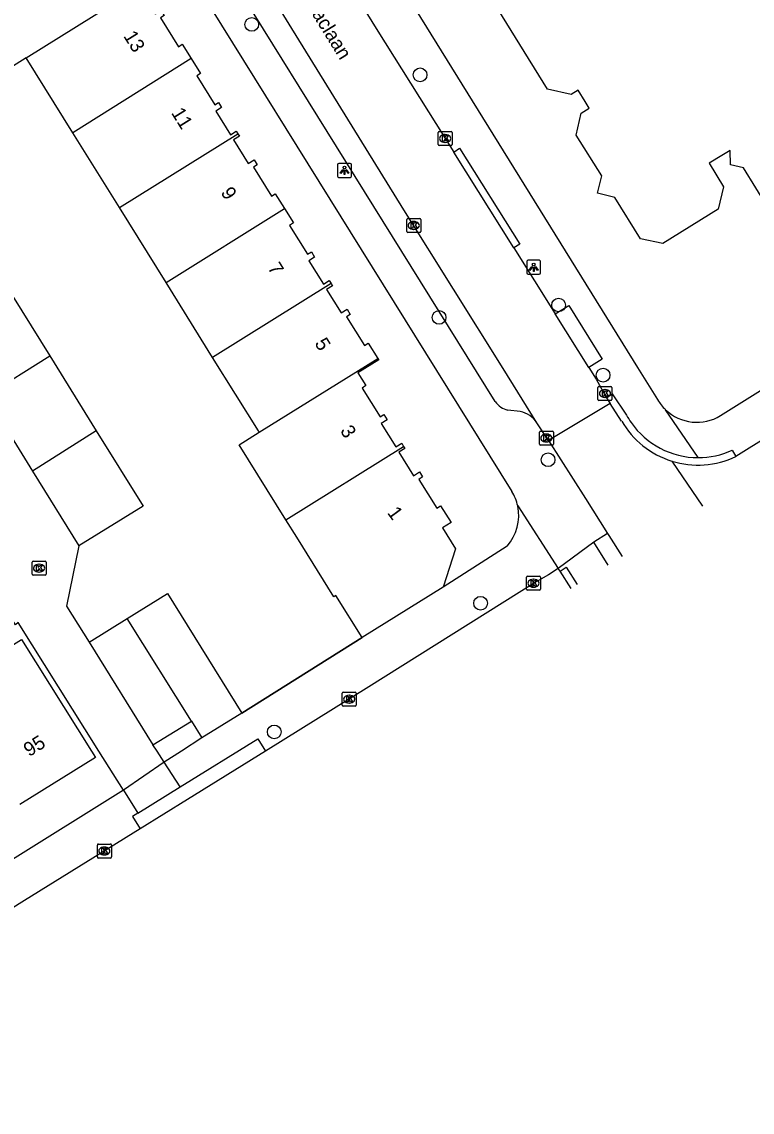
# Model space of a CAD drawing. Extents: x 157767 to 159171, y 387842 to 389425.
# Drawn here: x 158642.4 to 158694.5, y 387974.2 to 388052.1 of the extents above; entities that cross this region are included whole.
import ezdxf

# ---------------------------------------------------------------- set-up
doc = ezdxf.new("R2010")
doc.units = 0
for name, color, linetype in [('IMGEO_Boom', 7, 'Continuous'), ('IMGEO_Kolk', 7, 'Continuous'), ('IMGEO_Lichtpunt', 7, 'Continuous'), ('IMGEO_Muur', 7, 'Continuous'), ('IMGEO_Openbare_ruimte_label', 7, 'Continuous'), ('IMGEO_Pand', 7, 'Continuous'), ('IMGEO_Pand_nummerreeks', 7, 'Continuous'), ('IMGEO_Rijbaan_lokaal_gesloten', 7, 'Continuous'), ('IMGEO_Rijbaan_lokaal_open', 7, 'Continuous'), ('IMGEO_Voetpad_open', 7, 'Continuous')]:
    doc.layers.add(name, color=color, linetype=linetype)

msp = doc.modelspace()

# ---------------------------------------------------------------- linework, layer by layer
at = {"layer": 'IMGEO_Boom'}
for centre in [(158658.827, 388051.865), (158670.846, 388048.268), (158680.731, 388031.841), (158672.199, 388030.956), (158683.904, 388026.834), (158679.975, 388020.798), (158675.161, 388010.551), (158660.43, 388001.368)]:
    msp.add_circle(centre, 0.489, dxfattribs=at)
at = {"layer": 'IMGEO_Kolk'}
for p, q in [((158672.132, 388043.303), (158672.132, 388044.155)), ((158672.207, 388044.229), (158673.059, 388044.229)), ((158673.133, 388044.155), (158673.133, 388043.303)), ((158672.643, 388043.449), (158672.618, 388043.449)), ((158672.62, 388044.009), (158672.645, 388044.009)), ((158673.059, 388043.229), (158672.207, 388043.229)), ((158669.888, 388037.095), (158669.888, 388037.947)), ((158669.963, 388038.021), (158670.815, 388038.021)), ((158670.889, 388037.947), (158670.889, 388037.095)), ((158670.399, 388037.241), (158670.374, 388037.241)), ((158670.376, 388037.801), (158670.401, 388037.801)), ((158670.815, 388037.021), (158669.963, 388037.021)), ((158683.537, 388025.101), (158683.537, 388025.953)), ((158683.612, 388026.027), (158684.464, 388026.027)), ((158684.025, 388025.807), (158684.05, 388025.807)), ((158684.538, 388025.953), (158684.538, 388025.101)), ((158684.464, 388025.027), (158683.612, 388025.027)), ((158684.048, 388025.247), (158684.023, 388025.247)), ((158679.359, 388021.918), (158679.359, 388022.77)), ((158679.434, 388022.844), (158680.286, 388022.844)), ((158679.847, 388022.624), (158679.872, 388022.624)), ((158680.36, 388022.77), (158680.36, 388021.918)), ((158680.286, 388021.844), (158679.434, 388021.844)), ((158679.87, 388022.064), (158679.845, 388022.064)), ((158643.149, 388012.634), (158643.149, 388013.486)), ((158643.224, 388013.56), (158644.076, 388013.56)), ((158643.637, 388013.34), (158643.662, 388013.34)), ((158644.15, 388013.486), (158644.15, 388012.634)), ((158644.076, 388012.56), (158643.224, 388012.56)), ((158643.66, 388012.78), (158643.635, 388012.78)), ((158678.438, 388011.556), (158678.438, 388012.408)), ((158678.513, 388012.482), (158679.365, 388012.482)), ((158678.926, 388012.262), (158678.951, 388012.262)), ((158679.439, 388012.408), (158679.439, 388011.556)), ((158679.365, 388011.482), (158678.513, 388011.482)), ((158678.949, 388011.702), (158678.924, 388011.702)), ((158665.284, 388003.284), (158665.284, 388004.136)), ((158665.359, 388004.21), (158666.211, 388004.21)), ((158665.772, 388003.99), (158665.797, 388003.99)), ((158666.285, 388004.136), (158666.285, 388003.284)), ((158666.211, 388003.21), (158665.359, 388003.21)), ((158665.795, 388003.43), (158665.77, 388003.43)), ((158647.806, 387992.445), (158647.806, 387993.297)), ((158647.881, 387993.371), (158648.733, 387993.371)), ((158648.294, 387993.151), (158648.319, 387993.151)), ((158648.807, 387993.297), (158648.807, 387992.445)), ((158648.733, 387992.371), (158647.881, 387992.371)), ((158648.317, 387992.591), (158648.292, 387992.591))]:
    msp.add_line(p, q, dxfattribs=at)
for points in [[(158672.132, 388043.303), (158672.132, 388044.155)], [(158672.207, 388044.229), (158673.059, 388044.229)], [(158673.133, 388044.155), (158673.133, 388043.303)], [(158672.453, 388043.929), (158672.576, 388043.929), (158672.576, 388043.778), (158672.706, 388043.929), (158672.87, 388043.929), (158672.724, 388043.778), (158672.877, 388043.529), (158672.725, 388043.529), (158672.64, 388043.693), (158672.576, 388043.626), (158672.576, 388043.529), (158672.453, 388043.529), (158672.453, 388043.929)], [(158673.059, 388043.229), (158672.207, 388043.229)], [(158669.888, 388037.095), (158669.888, 388037.947)], [(158669.963, 388038.021), (158670.815, 388038.021)], [(158670.889, 388037.947), (158670.889, 388037.095)], [(158670.209, 388037.721), (158670.332, 388037.721), (158670.332, 388037.57), (158670.462, 388037.721), (158670.626, 388037.721), (158670.48, 388037.57), (158670.633, 388037.321), (158670.481, 388037.321), (158670.396, 388037.485), (158670.332, 388037.418), (158670.332, 388037.321), (158670.209, 388037.321), (158670.209, 388037.721)], [(158670.815, 388037.021), (158669.963, 388037.021)], [(158683.537, 388025.101), (158683.537, 388025.953)], [(158683.612, 388026.027), (158684.464, 388026.027)], [(158683.858, 388025.727), (158683.981, 388025.727), (158683.981, 388025.576), (158684.111, 388025.727), (158684.275, 388025.727), (158684.129, 388025.576), (158684.282, 388025.327), (158684.13, 388025.327), (158684.045, 388025.491), (158683.981, 388025.424), (158683.981, 388025.327), (158683.858, 388025.327), (158683.858, 388025.727)], [(158684.538, 388025.953), (158684.538, 388025.101)], [(158684.464, 388025.027), (158683.612, 388025.027)], [(158679.359, 388021.918), (158679.359, 388022.77)], [(158679.434, 388022.844), (158680.286, 388022.844)], [(158679.68, 388022.544), (158679.803, 388022.544), (158679.803, 388022.393), (158679.933, 388022.544), (158680.097, 388022.544), (158679.951, 388022.393), (158680.104, 388022.144), (158679.952, 388022.144), (158679.867, 388022.308), (158679.803, 388022.241), (158679.803, 388022.144), (158679.68, 388022.144), (158679.68, 388022.544)], [(158680.36, 388022.77), (158680.36, 388021.918)], [(158680.286, 388021.844), (158679.434, 388021.844)], [(158643.149, 388012.634), (158643.149, 388013.486)], [(158643.224, 388013.56), (158644.076, 388013.56)], [(158643.47, 388013.26), (158643.593, 388013.26), (158643.593, 388013.109), (158643.723, 388013.26), (158643.887, 388013.26), (158643.741, 388013.109), (158643.894, 388012.86), (158643.742, 388012.86), (158643.657, 388013.024), (158643.593, 388012.957), (158643.593, 388012.86), (158643.47, 388012.86), (158643.47, 388013.26)], [(158644.15, 388013.486), (158644.15, 388012.634)], [(158644.076, 388012.56), (158643.224, 388012.56)], [(158678.438, 388011.556), (158678.438, 388012.408)], [(158678.513, 388012.482), (158679.365, 388012.482)], [(158679.439, 388012.408), (158679.439, 388011.556)], [(158679.365, 388011.482), (158678.513, 388011.482)], [(158678.759, 388012.182), (158678.882, 388012.182), (158678.882, 388012.031), (158679.012, 388012.182), (158679.176, 388012.182), (158679.03, 388012.031), (158679.183, 388011.782), (158679.031, 388011.782), (158678.946, 388011.946), (158678.882, 388011.879), (158678.882, 388011.782), (158678.759, 388011.782), (158678.759, 388012.182)], [(158665.284, 388003.284), (158665.284, 388004.136)], [(158665.359, 388004.21), (158666.211, 388004.21)], [(158665.605, 388003.91), (158665.728, 388003.91), (158665.728, 388003.759), (158665.858, 388003.91), (158666.022, 388003.91), (158665.876, 388003.759), (158666.029, 388003.51), (158665.877, 388003.51), (158665.792, 388003.674), (158665.728, 388003.607), (158665.728, 388003.51), (158665.605, 388003.51), (158665.605, 388003.91)], [(158666.285, 388004.136), (158666.285, 388003.284)], [(158666.211, 388003.21), (158665.359, 388003.21)], [(158647.806, 387992.445), (158647.806, 387993.297)], [(158647.881, 387993.371), (158648.733, 387993.371)], [(158648.127, 387993.071), (158648.25, 387993.071), (158648.25, 387992.92), (158648.38, 387993.071), (158648.544, 387993.071), (158648.398, 387992.92), (158648.551, 387992.671), (158648.399, 387992.671), (158648.314, 387992.835), (158648.25, 387992.768), (158648.25, 387992.671), (158648.127, 387992.671), (158648.127, 387993.071)], [(158648.807, 387993.297), (158648.807, 387992.445)], [(158648.733, 387992.371), (158647.881, 387992.371)]]:
    msp.add_lwpolyline(points, dxfattribs=at)
for centre, start, end in [((158672.209, 388044.153), 91.55205, 178.44795), ((158672.209, 388044.153), 91.55205, 178.44795), ((158673.057, 388044.153), 1.55205, 88.44795), ((158673.057, 388044.153), 1.55205, 88.44795), ((158672.209, 388043.305), 181.55205, 268.44795), ((158672.209, 388043.305), 181.55205, 268.44795), ((158673.057, 388043.305), 271.55205, 358.44795), ((158673.057, 388043.305), 271.55205, 358.44795), ((158669.965, 388037.945), 91.55205, 178.44795), ((158669.965, 388037.945), 91.55205, 178.44795), ((158670.813, 388037.945), 1.55205, 88.44795), ((158670.813, 388037.945), 1.55205, 88.44795), ((158669.965, 388037.097), 181.55205, 268.44795), ((158669.965, 388037.097), 181.55205, 268.44795), ((158670.813, 388037.097), 271.55205, 358.44795), ((158670.813, 388037.097), 271.55205, 358.44795), ((158683.614, 388025.951), 91.55205, 178.44795), ((158683.614, 388025.951), 91.55205, 178.44795), ((158684.462, 388025.951), 1.55205, 88.44795), ((158684.462, 388025.951), 1.55205, 88.44795), ((158683.614, 388025.103), 181.55205, 268.44795), ((158683.614, 388025.103), 181.55205, 268.44795), ((158684.462, 388025.103), 271.55205, 358.44795), ((158684.462, 388025.103), 271.55205, 358.44795), ((158679.436, 388022.768), 91.55205, 178.44795), ((158679.436, 388022.768), 91.55205, 178.44795), ((158680.284, 388022.768), 1.55205, 88.44795), ((158680.284, 388022.768), 1.55205, 88.44795), ((158679.436, 388021.92), 181.55205, 268.44795), ((158679.436, 388021.92), 181.55205, 268.44795), ((158680.284, 388021.92), 271.55205, 358.44795), ((158680.284, 388021.92), 271.55205, 358.44795), ((158643.226, 388013.484), 91.55205, 178.44795), ((158643.226, 388013.484), 91.55205, 178.44795), ((158644.074, 388013.484), 1.55205, 88.44795), ((158644.074, 388013.484), 1.55205, 88.44795), ((158643.226, 388012.636), 181.55205, 268.44795), ((158643.226, 388012.636), 181.55205, 268.44795), ((158644.074, 388012.636), 271.55205, 358.44795), ((158644.074, 388012.636), 271.55205, 358.44795), ((158678.515, 388012.406), 91.55205, 178.44795), ((158678.515, 388012.406), 91.55205, 178.44795), ((158679.363, 388012.406), 1.55205, 88.44795), ((158679.363, 388012.406), 1.55205, 88.44795), ((158678.515, 388011.558), 181.55205, 268.44795), ((158678.515, 388011.558), 181.55205, 268.44795), ((158679.363, 388011.558), 271.55205, 358.44795), ((158679.363, 388011.558), 271.55205, 358.44795), ((158665.361, 388004.134), 91.55205, 178.44795), ((158665.361, 388004.134), 91.55205, 178.44795), ((158666.209, 388004.134), 1.55205, 88.44795), ((158666.209, 388004.134), 1.55205, 88.44795), ((158665.361, 388003.286), 181.55205, 268.44795), ((158665.361, 388003.286), 181.55205, 268.44795), ((158666.209, 388003.286), 271.55205, 358.44795), ((158666.209, 388003.286), 271.55205, 358.44795), ((158647.883, 387993.295), 91.55205, 178.44795), ((158647.883, 387993.295), 91.55205, 178.44795), ((158648.731, 387993.295), 1.55205, 88.44795), ((158648.731, 387993.295), 1.55205, 88.44795), ((158647.883, 387992.447), 181.55205, 268.44795), ((158647.883, 387992.447), 181.55205, 268.44795), ((158648.731, 387992.447), 271.55205, 358.44795), ((158648.731, 387992.447), 271.55205, 358.44795)]:
    msp.add_arc(centre, 0.0765, start, end, dxfattribs=at)
for centre, major_axis, ratio, start_param, end_param in [((158672.619, 388043.729), (-0.387, 0.002), 0.722429, 4.712389, 7.853982), ((158672.644, 388043.729), (-0.39, 0.002), 0.717154, 1.570796, 4.712389), ((158670.375, 388037.521), (-0.387, 0.002), 0.722429, 4.712389, 7.853982), ((158670.4, 388037.521), (-0.39, 0.002), 0.717154, 1.570796, 4.712389), ((158684.024, 388025.527), (-0.387, 0.002), 0.722429, 4.712389, 7.853982), ((158684.049, 388025.527), (-0.39, 0.002), 0.717154, 1.570796, 4.712389), ((158679.846, 388022.344), (-0.387, 0.002), 0.722429, 4.712389, 7.853982), ((158679.871, 388022.344), (-0.39, 0.002), 0.717154, 1.570796, 4.712389), ((158643.636, 388013.06), (-0.387, 0.002), 0.722429, 4.712389, 7.853982), ((158643.661, 388013.06), (-0.39, 0.002), 0.717154, 1.570796, 4.712389), ((158678.925, 388011.982), (-0.387, 0.002), 0.722429, 4.712389, 7.853982), ((158678.95, 388011.982), (-0.39, 0.002), 0.717154, 1.570796, 4.712389), ((158665.771, 388003.71), (-0.387, 0.002), 0.722429, 4.712389, 7.853982), ((158665.796, 388003.71), (-0.39, 0.002), 0.717154, 1.570796, 4.712389), ((158648.293, 387992.871), (-0.387, 0.002), 0.722429, 4.712389, 7.853982), ((158648.318, 387992.871), (-0.39, 0.002), 0.717154, 1.570796, 4.712389)]:
    msp.add_ellipse(centre, major_axis=major_axis, ratio=ratio, start_param=start_param, end_param=end_param, dxfattribs=at)
at = {"layer": 'IMGEO_Lichtpunt'}
for p, q in [((158664.953, 388041.852), (158664.953, 388041.045)), ((158664.953, 388041.852), (158664.953, 388041.045)), ((158665.855, 388041.947), (158665.047, 388041.947)), ((158665.855, 388041.947), (158665.047, 388041.947)), ((158665.949, 388041.045), (158665.949, 388041.852)), ((158665.949, 388041.045), (158665.949, 388041.852)), ((158665.047, 388040.951), (158665.855, 388040.951)), ((158665.047, 388040.951), (158665.855, 388040.951)), ((158678.451, 388034.935), (158678.451, 388034.128)), ((158678.451, 388034.935), (158678.451, 388034.128)), ((158679.353, 388035.03), (158678.545, 388035.03)), ((158679.353, 388035.03), (158678.545, 388035.03)), ((158679.447, 388034.128), (158679.447, 388034.935)), ((158679.447, 388034.128), (158679.447, 388034.935)), ((158678.545, 388034.034), (158679.353, 388034.034)), ((158678.545, 388034.034), (158679.353, 388034.034))]:
    msp.add_line(p, q, dxfattribs=at)
for points in [[(158665.327, 388041.516), (158665.366, 388041.488), (158665.178, 388041.226), (158665.14, 388041.253), (158665.327, 388041.516)], [(158665.429, 388041.468), (158665.476, 388041.468), (158665.476, 388041.146), (158665.429, 388041.146), (158665.429, 388041.468)], [(158665.539, 388041.488), (158665.577, 388041.515), (158665.764, 388041.253), (158665.725, 388041.225), (158665.539, 388041.488)], [(158678.825, 388034.599), (158678.864, 388034.571), (158678.676, 388034.309), (158678.638, 388034.336), (158678.825, 388034.599)], [(158678.927, 388034.551), (158678.974, 388034.551), (158678.974, 388034.229), (158678.927, 388034.229), (158678.927, 388034.551)], [(158679.037, 388034.571), (158679.075, 388034.598), (158679.262, 388034.336), (158679.223, 388034.308), (158679.037, 388034.571)]]:
    msp.add_lwpolyline(points, dxfattribs=at)
for centre in [(158665.452, 388041.65), (158678.95, 388034.733)]:
    msp.add_circle(centre, 0.0994, dxfattribs=at)
for centre, start, end in [((158665.047, 388041.852), 90, 180), ((158665.047, 388041.852), 90, 180), ((158665.855, 388041.852), 0, 90), ((158665.855, 388041.852), 0, 90), ((158665.047, 388041.045), 180, 270), ((158665.047, 388041.045), 180, 270), ((158665.855, 388041.045), 270, 0), ((158665.855, 388041.045), 270, 360), ((158678.545, 388034.935), 90, 180), ((158678.545, 388034.935), 90, 180), ((158679.353, 388034.935), 0, 90), ((158679.353, 388034.935), 0, 90), ((158678.545, 388034.128), 180, 270), ((158678.545, 388034.128), 180, 270), ((158679.353, 388034.128), 270, 0), ((158679.353, 388034.128), 270, 360)]:
    msp.add_arc(centre, 0.0946, start, end, dxfattribs=at)
at = {"layer": 'IMGEO_Muur'}
for points in [[(158646.493, 388014.648), (158645.597, 388010.357), (158647.215, 388007.771)], [(158658.111, 388002.709), (158666.713, 388008.1)]]:
    msp.add_lwpolyline(points, dxfattribs=at)
at = {"layer": 'IMGEO_Pand'}
for points in [[(158696.575, 388037.357), (158693.933, 388041.622), (158692.997, 388041.841), (158692.965, 388042.872), (158692.371, 388042.506), (158691.479, 388041.957), (158692.499, 388040.265), (158692.119, 388038.683), (158688.167, 388036.236), (158686.579, 388036.567), (158684.733, 388039.523), (158683.514, 388039.82), (158683.812, 388041.071), (158681.976, 388043.955), (158682.334, 388045.526), (158682.916, 388045.887), (158682.624, 388046.358), (158682.123, 388047.164), (158681.629, 388046.858), (158679.935, 388047.256), (158672.765, 388058.828)], [(158642.736, 388049.48), (158651.182, 388054.766)], [(158651.182, 388054.766), (158651.313, 388054.555), (158650.888, 388054.29), (158651.934, 388052.611), (158652.358, 388052.874), (158652.585, 388052.51), (158652.313, 388052.339), (158653.597, 388050.279), (158653.868, 388050.447), (158654.506, 388049.424)], [(158642.736, 388049.48), (158640.047, 388047.797), (158636.713, 388053.125)], [(158646.065, 388044.13), (158642.736, 388049.48)], [(158654.506, 388049.424), (158646.065, 388044.13)], [(158654.506, 388049.424), (158655.168, 388048.361), (158654.897, 388048.191), (158656.181, 388046.13), (158656.45, 388046.299), (158656.678, 388045.934), (158656.254, 388045.668), (158657.3, 388043.989), (158657.723, 388044.253), (158657.844, 388044.058)], [(158649.385, 388038.794), (158646.065, 388044.13)], [(158649.385, 388038.794), (158657.844, 388044.058)], [(158657.844, 388044.058), (158657.95, 388043.888), (158657.526, 388043.623), (158658.572, 388041.943), (158658.995, 388042.207), (158659.222, 388041.841), (158658.95, 388041.672), (158660.234, 388039.61), (158660.505, 388039.78), (158661.159, 388038.73)], [(158652.712, 388033.446), (158649.385, 388038.794)], [(158652.712, 388033.446), (158661.159, 388038.73)], [(158661.159, 388038.73), (158661.805, 388037.694), (158661.533, 388037.524), (158662.817, 388035.463), (158663.088, 388035.632), (158663.316, 388035.266), (158662.891, 388035.001), (158663.937, 388033.322), (158664.36, 388033.585), (158664.496, 388033.368)], [(158641.087, 388033.568), (158644.409, 388028.217)], [(158656.035, 388028.106), (158652.712, 388033.446)], [(158664.496, 388033.368), (158656.035, 388028.106)], [(158664.496, 388033.368), (158664.588, 388033.221), (158664.163, 388032.955), (158665.209, 388031.275), (158665.632, 388031.54), (158665.86, 388031.174), (158665.588, 388031.004), (158666.872, 388028.943), (158667.143, 388029.112), (158667.82, 388028.023)], [(158639.851, 388025.347), (158644.409, 388028.217)], [(158644.409, 388028.217), (158647.732, 388022.863)], [(158659.361, 388022.759), (158659.301, 388022.856), (158656.035, 388028.106)], [(158659.361, 388022.759), (158667.82, 388028.023)], [(158667.82, 388028.023), (158667.887, 388027.916), (158666.405, 388026.994), (158666.971, 388026.085), (158666.699, 388025.914), (158667.985, 388023.851), (158668.256, 388024.02), (158668.483, 388023.654), (158668.059, 388023.389), (158669.105, 388021.707), (158669.529, 388021.972), (158669.67, 388021.746)], [(158639.851, 388025.347), (158643.178, 388019.988)], [(158647.732, 388022.863), (158643.178, 388019.988)], [(158647.732, 388022.863), (158651.069, 388017.488), (158646.493, 388014.648)], [(158661.261, 388016.507), (158657.927, 388021.867), (158659.361, 388022.759)], [(158661.261, 388016.507), (158669.67, 388021.746)], [(158669.67, 388021.746), (158669.758, 388021.606), (158669.332, 388021.34), (158670.38, 388019.659), (158670.803, 388019.924), (158671.025, 388019.566), (158670.753, 388019.396), (158672.039, 388017.332), (158672.31, 388017.502), (158673.05, 388016.313), (158672.439, 388015.933), (158673.364, 388014.448), (158672.485, 388011.712)], [(158643.178, 388019.988), (158646.493, 388014.648)], [(158666.713, 388008.1), (158664.83, 388011.11), (158664.677, 388011.015), (158662.036, 388015.261), (158661.261, 388016.507)], [(158672.485, 388011.712), (158666.713, 388008.1)], [(158649.927, 388009.455), (158652.811, 388011.245), (158658.111, 388002.709)], [(158647.215, 388007.771), (158649.927, 388009.455)], [(158654.521, 388002.15), (158649.927, 388009.455)], [(158637.008, 388004.602), (158642.394, 388007.975), (158647.388, 388000), (158647.666, 387999.556), (158642.283, 387996.185)], [(158647.215, 388007.771), (158651.768, 388000.44)], [(158651.768, 388000.44), (158654.521, 388002.15)], [(158654.521, 388002.15), (158655.27, 388000.944)], [(158658.111, 388002.709), (158655.27, 388000.944)]]:
    msp.add_lwpolyline(points, dxfattribs=at)
at = {"layer": 'IMGEO_Rijbaan_lokaal_gesloten'}
for points in [[(158720.505, 388037.935), (158693.378, 388021.019)], [(158684.417, 388024.818), (158680.002, 388022.18)], [(158685.23, 388023.562), (158684.417, 388024.818)], [(158680.002, 388022.18), (158682.643, 388018.022), (158684.22, 388015.539)], [(158688.808, 388020.7), (158690.997, 388017.476)], [(158684.22, 388015.539), (158684.312, 388015.394), (158685.259, 388013.888), (158685.259, 388013.888)], [(158680.693, 388013.033), (158679.998, 388012.58), (158679.13, 388012.085), (158667.19, 388004.579), (158659.798, 388000)], [(158680.836, 388012.855), (158680.693, 388013.033)], [(158681.622, 388011.613), (158680.836, 388012.855)], [(158659.798, 388000), (158654.23, 387996.551), (158650.869, 387994.462)], [(158650.869, 387994.462), (158642.61, 387989.33), (158630.049, 387981.471), (158618.472, 387974.23)]]:
    msp.add_lwpolyline(points, dxfattribs=at)
for centre, radius, start, end in [((158690.686, 388026.715), 6.301, 210.02509, 252.66311), ((158690.685, 388026.708), 6.295, 252.6539, 295.33199)]:
    msp.add_arc(centre, radius, start, end, dxfattribs=at)
at = {"layer": 'IMGEO_Rijbaan_lokaal_open'}
for points in [[(158659.242, 388065.28), (158667.7, 388051.578), (158673.241, 388042.758)], [(158679.187, 388023.431), (158676.773, 388027.319), (158669.687, 388038.645), (158661.503, 388051.892), (158654.918, 388062.634)], [(158677.539, 388035.917), (158673.241, 388042.758)], [(158677.539, 388035.917), (158680.483, 388031.211)], [(158682.878, 388027.382), (158680.483, 388031.211)], [(158682.878, 388027.382), (158683.4, 388026.547), (158684.155, 388025.223)], [(158684.155, 388025.223), (158684.417, 388024.818)], [(158680.002, 388022.18), (158679.187, 388023.431)], [(158649.662, 387997.212), (158647.915, 388000), (158642.158, 388009.189), (158641.958, 388009.019), (158634.286, 388021.267), (158633.237, 388020.663)], [(158646.493, 388014.648), (158645.597, 388010.357), (158647.215, 388007.771)], [(158652.572, 387999.219), (158652.076, 388000), (158651.768, 388000.44)], [(158652.572, 387999.219), (158649.662, 387997.212)]]:
    msp.add_lwpolyline(points, dxfattribs=at)
at = {"layer": 'IMGEO_Voetpad_open'}
for points in [[(158643.677, 388072.709), (158677.387, 388018.539)], [(158676.204, 388024.951), (158647.011, 388071.904)], [(158661.715, 388067.158), (158686.368, 388027.385), (158687.799, 388025.086)], [(158673.241, 388042.758), (158673.661, 388043.028), (158677.959, 388036.187), (158677.539, 388035.917)], [(158692.292, 388023.949), (158718.867, 388040.551)], [(158680.483, 388031.211), (158681.448, 388031.815), (158683.827, 388027.985), (158682.878, 388027.382)], [(158684.155, 388025.223), (158684.545, 388025.492), (158685.577, 388023.981)], [(158677.997, 388024.244), (158677.11, 388024.344)], [(158690.679, 388020.948), (158688.362, 388024.371)], [(158693.12, 388021.476), (158693.378, 388021.019)], [(158677.812, 388017.498), (158680.693, 388013.033)], [(158684.22, 388015.539), (158683.235, 388014.918)], [(158677.048, 388014.635), (158672.485, 388011.712)], [(158683.235, 388014.918), (158680.693, 388013.033)], [(158684.268, 388013.268), (158683.235, 388014.918)], [(158680.836, 388012.855), (158681.259, 388013.128), (158682.049, 388011.881), (158682.049, 388011.881)], [(158666.713, 388008.1), (158658.111, 388002.709)], [(158655.27, 388000.944), (158653.825, 388000), (158652.572, 387999.219)], [(158653.715, 387997.451), (158659.25, 388000.884), (158659.798, 388000)], [(158653.715, 387997.451), (158652.572, 387999.219)], [(158650.691, 387995.575), (158653.715, 387997.451)], [(158649.662, 387997.212), (158616.824, 387976.713)], [(158649.662, 387997.212), (158650.691, 387995.575)], [(158650.691, 387995.575), (158650.321, 387995.346), (158650.869, 387994.462)]]:
    msp.add_lwpolyline(points, dxfattribs=at)
for centre, radius, start, end in [((158677.416, 388025.78), 1.469, 214.38418, 257.9734), ((158690.602, 388026.714), 3.241, 210.14725, 226.28743), ((158677.595, 388022.379), 1.908, 33.46759, 77.85116), ((158690.394, 388026.597), 5.481, 208.50726, 215.07816), ((158690.601, 388026.713), 3.241, 226.29114, 301.45108), ((158690.693, 388026.779), 5.831, 214.85022, 269.85963), ((158690.693, 388026.789), 5.841, 269.86095, 294.54968), ((158674.643, 388016.812), 3.242, 12.22236, 32.19422), ((158674.636, 388016.812), 3.249, 317.92661, 12.19063)]:
    msp.add_arc(centre, radius, start, end, dxfattribs=at)

# ---------------------------------------------------------------- texts
at = {"layer": 'IMGEO_Openbare_ruimte_label'}
msp.add_text('Armagnaclaan', height=1, rotation=301.62253, dxfattribs=at).set_placement((158660.639, 388056.604))
at = {"layer": 'IMGEO_Pand_nummerreeks'}
for s, rotation, p in [('13', 301.88775, (158649.637, 388051.04)), ('11', 301.88775, (158653.048, 388045.558)), ('9', 301.88775, (158656.581, 388039.879)), ('7', 301.88775, (158659.931, 388034.494)), ('5', 301.88489, (158663.282, 388029.109)), ('3', 301.88489, (158665.107, 388022.871)), ('1', 306.48686, (158668.457, 388017.006)), ('95', 32.05606, (158642.938, 387999.569))]:
    msp.add_text(s, height=1, rotation=rotation, dxfattribs=at).set_placement(p)

doc.saveas('drawing.dxf')
